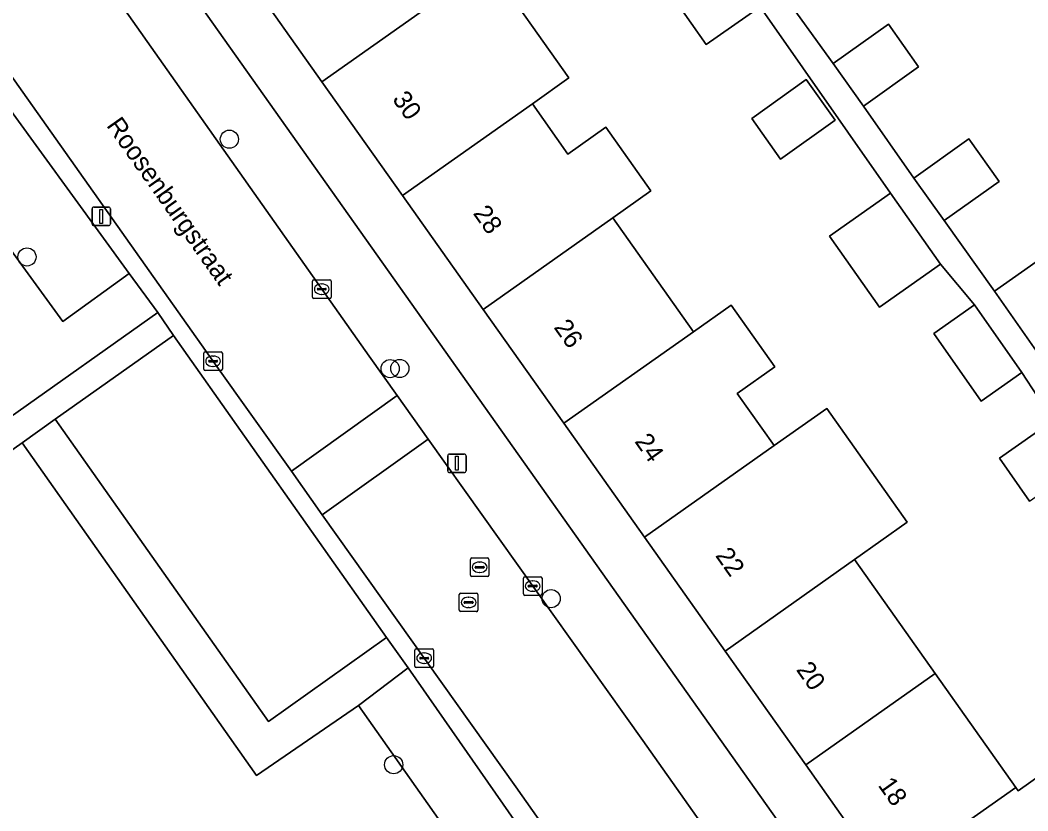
# Model space of a CAD drawing. Extents: x 159352 to 160617, y 385888 to 387323.
# Drawn here: x 160312.6 to 160366.8, y 386674 to 386716.6 of the extents above; entities that cross this region are included whole.
import ezdxf

# ---------------------------------------------------------------- set-up
doc = ezdxf.new("R2010")
doc.units = 0
for name, color, linetype in [('IMGEO_Boom', 7, 'Continuous'), ('IMGEO_Erf', 7, 'Continuous'), ('IMGEO_Groenvoorziening', 7, 'Continuous'), ('IMGEO_Haag', 7, 'Continuous'), ('IMGEO_Kolk', 7, 'Continuous'), ('IMGEO_Lichtmast', 7, 'Continuous'), ('IMGEO_Openbare_ruimte_label', 7, 'Continuous'), ('IMGEO_Pand', 7, 'Continuous'), ('IMGEO_Pand_nummerreeks', 7, 'Continuous'), ('IMGEO_Rijbaan_lokaal_open', 7, 'Continuous'), ('IMGEO_Rioolput', 7, 'Continuous'), ('IMGEO_Voetpad_halfverhard', 7, 'Continuous'), ('IMGEO_Voetpad_open', 7, 'Continuous')]:
    doc.layers.add(name, color=color, linetype=linetype)

msp = doc.modelspace()

# ---------------------------------------------------------------- linework, layer by layer
at = {"layer": 'IMGEO_Boom'}
for centre in [(160323.821, 386710.219), (160312.919, 386703.878), (160332.48, 386697.864), (160332.998, 386697.87), (160341.148, 386685.472), (160332.67, 386676.526)]:
    msp.add_circle(centre, 0.489, dxfattribs=at)
at = {"layer": 'IMGEO_Erf'}
for points in [[(160363.911, 386750), (160350.494, 386740.541), (160345.018, 386736.68), (160346.65, 386734.388), (160343.683, 386732.275), (160347.667, 386726.646), (160350.634, 386728.759), (160352.266, 386726.467), (160349.299, 386724.354), (160349.808, 386723.466), (160352.699, 386725.508), (160354.826, 386722.496), (160356.367, 386720.314), (160353.476, 386718.272), (160356.341, 386714.3), (160359.308, 386716.413), (160360.94, 386714.121), (160357.973, 386712.008), (160360.679, 386708.126), (160363.646, 386710.239), (160365.278, 386707.947), (160362.311, 386705.834), (160365.022, 386702.043), (160368.719, 386704.637)], [(160367.882, 386658.113), (160363.54, 386664.247), (160359.198, 386670.381), (160354.856, 386676.515), (160350.515, 386682.648), (160346.173, 386688.783), (160341.831, 386694.916), (160337.489, 386701.05), (160333.147, 386707.184), (160328.806, 386713.318), (160324.578, 386719.29), (160324.04, 386718.91), (160323.84, 386719.193), (160324.379, 386719.574), (160323.266, 386721.151), (160323.004, 386721.089)], [(160337.771, 386719.655), (160342.11, 386713.518), (160340.139, 386712.125), (160342.051, 386709.42), (160344.098, 386710.867), (160346.524, 386707.435), (160344.477, 386705.988), (160348.814, 386699.852), (160350.846, 386701.288), (160353.199, 386697.958), (160351.167, 386696.522), (160353.152, 386693.715), (160355.989, 386695.72), (160360.327, 386689.583), (160357.49, 386687.578), (160361.827, 386681.441), (160366.165, 386675.305), (160366.295, 386675.121), (160368.342, 386676.568)], [(160322.348, 386717.284), (160363.679, 386658.934)], [(160366.912, 386690.725), (160365.292, 386693.04), (160368.193, 386695.07), (160366.504, 386697.658), (160364.309, 386696.117), (160361.758, 386699.753), (160363.953, 386701.294), (160362.115, 386703.487), (160358.832, 386701.179), (160356.144, 386705.004), (160359.427, 386707.312), (160352.405, 386717.343), (160349.504, 386715.313), (160347.884, 386717.628)]]:
    msp.add_lwpolyline(points, dxfattribs=at)
msp.add_lwpolyline([(160356.45, 386711.243), (160353.509, 386709.148), (160351.949, 386711.339), (160354.89, 386713.433)], close=True, dxfattribs=at)
at = {"layer": 'IMGEO_Groenvoorziening'}
msp.add_lwpolyline([(160306.622, 386714.169), (160305.468, 386713.288), (160314.849, 386700.394), (160318.422, 386702.993), (160310.639, 386713.69)], dxfattribs=at)
for points in [[(160319.961, 386700.878), (160318.422, 386702.993), (160314.849, 386700.394), (160305.468, 386713.288), (160293.249, 386703.956), (160295.77, 386700.653), (160297.025, 386699.009), (160290.722, 386694.196), (160297.633, 386685.195), (160310.807, 386694.387), (160312.023, 386695.25)], [(160332.291, 386683.376), (160320.821, 386699.652), (160314.445, 386695.137), (160325.92, 386678.851)], [(160332.291, 386683.376), (160325.92, 386678.851), (160314.445, 386695.137), (160312.656, 386693.871), (160325.285, 386675.947), (160330.767, 386679.723), (160333.443, 386681.741)], [(160342.032, 386669.433), (160339.348, 386667.542), (160330.767, 386679.723), (160325.285, 386675.947), (160312.656, 386693.871), (160304.057, 386687.784), (160290.51, 386678.189), (160293.804, 386673.91), (160296.222, 386675.772), (160303.901, 386665.103), (160307.748, 386668.055), (160321.615, 386649.982), (160344.407, 386666.176)], [(160342.032, 386669.433), (160333.443, 386681.741), (160330.767, 386679.723), (160339.348, 386667.542)]]:
    msp.add_lwpolyline(points, close=True, dxfattribs=at)
at = {"layer": 'IMGEO_Haag'}
msp.add_lwpolyline([(160332.291, 386683.376), (160325.92, 386678.851), (160314.445, 386695.137), (160312.656, 386693.871), (160325.285, 386675.947), (160330.767, 386679.723), (160333.443, 386681.741)], close=True, dxfattribs=at)
at = {"layer": 'IMGEO_Kolk'}
for p, q in [((160328.297, 386701.716), (160328.297, 386702.568)), ((160328.372, 386702.642), (160329.224, 386702.642)), ((160329.298, 386702.568), (160329.298, 386701.716)), ((160328.556, 386702.136), (160328.556, 386702.148)), ((160328.994, 386702.099), (160328.596, 386702.099)), ((160328.599, 386702.185), (160328.997, 386702.185)), ((160328.785, 386702.422), (160328.81, 386702.422)), ((160329.04, 386702.148), (160329.04, 386702.136)), ((160329.224, 386701.642), (160328.372, 386701.642)), ((160328.808, 386701.862), (160328.783, 386701.862)), ((160322.445, 386697.836), (160322.445, 386698.688)), ((160322.52, 386698.762), (160323.372, 386698.762)), ((160323.446, 386698.688), (160323.446, 386697.836)), ((160322.704, 386698.256), (160322.704, 386698.268)), ((160323.142, 386698.219), (160322.744, 386698.219)), ((160322.747, 386698.305), (160323.145, 386698.305)), ((160322.933, 386698.542), (160322.958, 386698.542)), ((160323.188, 386698.268), (160323.188, 386698.256)), ((160323.372, 386697.762), (160322.52, 386697.762)), ((160322.956, 386697.982), (160322.931, 386697.982)), ((160339.658, 386685.724), (160339.658, 386686.576)), ((160339.733, 386686.65), (160340.585, 386686.65)), ((160339.96, 386686.193), (160340.358, 386686.193)), ((160340.146, 386686.43), (160340.171, 386686.43)), ((160340.659, 386686.576), (160340.659, 386685.724)), ((160340.585, 386685.65), (160339.733, 386685.65)), ((160339.917, 386686.144), (160339.917, 386686.156)), ((160340.355, 386686.107), (160339.957, 386686.107)), ((160340.169, 386685.87), (160340.144, 386685.87)), ((160340.401, 386686.156), (160340.401, 386686.144)), ((160333.811, 386681.84), (160333.811, 386682.692)), ((160333.886, 386682.766), (160334.738, 386682.766)), ((160334.299, 386682.546), (160334.324, 386682.546)), ((160334.812, 386682.692), (160334.812, 386681.84)), ((160334.07, 386682.26), (160334.07, 386682.272)), ((160334.508, 386682.223), (160334.11, 386682.223)), ((160334.113, 386682.309), (160334.511, 386682.309)), ((160334.322, 386681.986), (160334.297, 386681.986)), ((160334.554, 386682.272), (160334.554, 386682.26)), ((160334.738, 386681.766), (160333.886, 386681.766))]:
    msp.add_line(p, q, dxfattribs=at)
for points in [[(160328.297, 386701.716), (160328.297, 386702.568)], [(160328.372, 386702.642), (160329.224, 386702.642)], [(160329.298, 386702.568), (160329.298, 386701.716)], [(160329.224, 386701.642), (160328.372, 386701.642)], [(160322.445, 386697.836), (160322.445, 386698.688)], [(160322.52, 386698.762), (160323.372, 386698.762)], [(160323.446, 386698.688), (160323.446, 386697.836)], [(160323.372, 386697.762), (160322.52, 386697.762)], [(160339.658, 386685.724), (160339.658, 386686.576)], [(160339.733, 386686.65), (160340.585, 386686.65)], [(160340.659, 386686.576), (160340.659, 386685.724)], [(160340.585, 386685.65), (160339.733, 386685.65)], [(160333.811, 386681.84), (160333.811, 386682.692)], [(160333.886, 386682.766), (160334.738, 386682.766)], [(160334.812, 386682.692), (160334.812, 386681.84)], [(160334.738, 386681.766), (160333.886, 386681.766)]]:
    msp.add_lwpolyline(points, dxfattribs=at)
for centre, radius, start, end in [((160328.374, 386702.566), 0.0765, 91.552, 178.448), ((160328.374, 386702.566), 0.0765, 91.552, 178.448), ((160329.222, 386702.566), 0.0765, 1.552, 88.448), ((160329.222, 386702.566), 0.0765, 1.552, 88.448), ((160328.596, 386702.145), 0.0403, 85.8775, 175.7526), ((160328.593, 386702.135), 0.0366, 178.938, 274.7102), ((160328.997, 386702.142), 0.043, 264.8664, 352.4533), ((160329.001, 386702.147), 0.0386, 1.7309, 96.639), ((160328.374, 386701.718), 0.0765, 181.552, 268.448), ((160328.374, 386701.718), 0.0765, 181.552, 268.448), ((160329.222, 386701.718), 0.0765, 271.552, 358.448), ((160329.222, 386701.718), 0.0765, 271.552, 358.448), ((160322.522, 386698.686), 0.0765, 91.552, 178.448), ((160322.522, 386698.686), 0.0765, 91.552, 178.448), ((160323.37, 386698.686), 0.0765, 1.552, 88.448), ((160323.37, 386698.686), 0.0765, 1.552, 88.448), ((160322.744, 386698.265), 0.0403, 85.8775, 175.7526), ((160322.741, 386698.255), 0.0366, 178.938, 274.7102), ((160323.145, 386698.262), 0.043, 264.8664, 352.4533), ((160323.149, 386698.267), 0.0386, 1.7309, 96.639), ((160322.522, 386697.838), 0.0765, 181.552, 268.448), ((160322.522, 386697.838), 0.0765, 181.552, 268.448), ((160323.37, 386697.838), 0.0765, 271.552, 358.448), ((160323.37, 386697.838), 0.0765, 271.552, 358.448), ((160339.735, 386686.574), 0.0765, 91.552, 178.448), ((160339.735, 386686.574), 0.0765, 91.552, 178.448), ((160339.957, 386686.153), 0.0403, 85.8775, 175.7526), ((160340.362, 386686.155), 0.0386, 1.7309, 96.639), ((160340.583, 386686.574), 0.0765, 1.552, 88.448), ((160340.583, 386686.574), 0.0765, 1.552, 88.448), ((160339.735, 386685.726), 0.0765, 181.552, 268.448), ((160339.735, 386685.726), 0.0765, 181.552, 268.448), ((160339.954, 386686.143), 0.0366, 178.938, 274.7102), ((160340.358, 386686.15), 0.043, 264.8664, 352.4533), ((160340.583, 386685.726), 0.0765, 271.552, 358.448), ((160340.583, 386685.726), 0.0765, 271.552, 358.448), ((160333.888, 386682.69), 0.0765, 91.552, 178.448), ((160333.888, 386682.69), 0.0765, 91.552, 178.448), ((160334.736, 386682.69), 0.0765, 1.552, 88.448), ((160334.736, 386682.69), 0.0765, 1.552, 88.448), ((160333.888, 386681.842), 0.0765, 181.552, 268.448), ((160333.888, 386681.842), 0.0765, 181.552, 268.448), ((160334.11, 386682.269), 0.0403, 85.8775, 175.7526), ((160334.107, 386682.259), 0.0366, 178.938, 274.7102), ((160334.511, 386682.266), 0.043, 264.8664, 352.4533), ((160334.515, 386682.271), 0.0386, 1.7309, 96.639), ((160334.736, 386681.842), 0.0765, 271.552, 358.448), ((160334.736, 386681.842), 0.0765, 271.552, 358.448)]:
    msp.add_arc(centre, radius, start, end, dxfattribs=at)
for centre, major_axis, ratio, start_param, end_param in [((160328.784, 386702.142), (-0.387, 0.002), 0.722429, 4.712389, 7.853982), ((160328.809, 386702.142), (-0.39, 0.002), 0.717154, 1.570796, 4.712389), ((160322.932, 386698.262), (-0.387, 0.002), 0.722429, 4.712389, 7.853982), ((160322.957, 386698.262), (-0.39, 0.002), 0.717154, 1.570796, 4.712389), ((160340.145, 386686.15), (-0.387, 0.002), 0.722429, 4.712389, 7.853982), ((160340.17, 386686.15), (-0.39, 0.002), 0.717154, 1.570796, 4.712389), ((160334.298, 386682.266), (-0.387, 0.002), 0.722429, 4.712389, 7.853982), ((160334.323, 386682.266), (-0.39, 0.002), 0.717154, 1.570796, 4.712389)]:
    msp.add_ellipse(centre, major_axis=major_axis, ratio=ratio, start_param=start_param, end_param=end_param, dxfattribs=at)
at = {"layer": 'IMGEO_Lichtmast'}
for p, q in [((160316.427, 386705.663), (160316.427, 386706.463)), ((160316.427, 386706.463), (160316.427, 386705.663)), ((160316.527, 386706.563), (160317.317, 386706.563)), ((160317.317, 386706.563), (160316.527, 386706.563)), ((160317.417, 386706.463), (160317.417, 386705.663)), ((160317.417, 386705.663), (160317.417, 386706.463)), ((160317.317, 386705.563), (160316.527, 386705.563)), ((160316.527, 386705.563), (160317.317, 386705.563)), ((160335.678, 386693.263), (160336.468, 386693.263)), ((160336.468, 386693.263), (160335.678, 386693.263)), ((160335.578, 386692.363), (160335.578, 386693.163)), ((160335.578, 386693.163), (160335.578, 386692.363)), ((160336.568, 386693.163), (160336.568, 386692.363)), ((160336.568, 386692.363), (160336.568, 386693.163)), ((160336.468, 386692.263), (160335.678, 386692.263)), ((160335.678, 386692.263), (160336.468, 386692.263))]:
    msp.add_line(p, q, dxfattribs=at)
for points in [[(160316.847, 386706.438), (160316.997, 386706.438), (160316.997, 386705.688), (160316.847, 386705.688), (160316.847, 386706.438)], [(160335.998, 386693.138), (160336.148, 386693.138), (160336.148, 386692.388), (160335.998, 386692.388), (160335.998, 386693.138)]]:
    msp.add_lwpolyline(points, dxfattribs=at)
for centre, start, end in [((160316.527, 386706.463), 90, 180), ((160316.527, 386706.463), 90, 180), ((160317.317, 386706.463), 0, 90), ((160317.317, 386706.463), 360, 90), ((160316.527, 386705.663), 180, 270), ((160316.527, 386705.663), 180, 270), ((160317.317, 386705.663), 270, 0), ((160317.317, 386705.663), 270, 0), ((160335.678, 386693.163), 90, 180), ((160335.678, 386693.163), 90, 180), ((160336.468, 386693.163), 0, 90), ((160336.468, 386693.163), 360, 90), ((160335.678, 386692.363), 180, 270), ((160335.678, 386692.363), 180, 270), ((160336.468, 386692.363), 270, 0), ((160336.468, 386692.363), 270, 0)]:
    msp.add_arc(centre, 0.1, start, end, dxfattribs=at)
at = {"layer": 'IMGEO_Pand'}
for points in [[(160323.266, 386721.151), (160324.379, 386719.574), (160323.84, 386719.193), (160324.04, 386718.91), (160324.578, 386719.29), (160328.806, 386713.318), (160335.801, 386718.261), (160337.771, 386719.655), (160335.13, 386723.393), (160333.16, 386722), (160331.534, 386724.3), (160332.081, 386724.687), (160331.925, 386724.907), (160329.279, 386723.037), (160328.166, 386724.614)], [(160328.806, 386713.318), (160333.147, 386707.184), (160340.139, 386712.125), (160342.11, 386713.518), (160337.771, 386719.655), (160335.801, 386718.261)], [(160347.884, 386717.628), (160349.504, 386715.313), (160352.405, 386717.343), (160350.785, 386719.658)], [(160356.341, 386714.3), (160357.973, 386712.008), (160360.94, 386714.121), (160359.308, 386716.413)], [(160356.45, 386711.243), (160354.89, 386713.433), (160351.949, 386711.339), (160353.509, 386709.148)], [(160344.477, 386705.988), (160346.524, 386707.435), (160344.098, 386710.867), (160342.051, 386709.42), (160340.139, 386712.125), (160333.147, 386707.184), (160337.489, 386701.05)], [(160360.679, 386708.126), (160362.311, 386705.834), (160365.278, 386707.947), (160363.646, 386710.239)], [(160359.427, 386707.312), (160356.144, 386705.004), (160358.832, 386701.179), (160362.115, 386703.487)], [(160348.814, 386699.852), (160344.477, 386705.988), (160337.489, 386701.05), (160341.831, 386694.916)], [(160368.719, 386704.637), (160365.022, 386702.043), (160367.29, 386698.811), (160370.987, 386701.405)], [(160353.152, 386693.715), (160351.167, 386696.522), (160353.199, 386697.958), (160350.846, 386701.288), (160348.814, 386699.852), (160341.831, 386694.916), (160346.173, 386688.783)], [(160363.953, 386701.294), (160361.758, 386699.753), (160364.309, 386696.117), (160366.504, 386697.658)], [(160346.173, 386688.783), (160350.515, 386682.648), (160357.49, 386687.578), (160360.327, 386689.583), (160355.989, 386695.72), (160353.152, 386693.715)], [(160365.292, 386693.04), (160366.912, 386690.725), (160369.813, 386692.755), (160368.193, 386695.07)], [(160361.827, 386681.441), (160357.49, 386687.578), (160350.515, 386682.648), (160354.856, 386676.515)], [(160354.856, 386676.515), (160359.198, 386670.381), (160366.165, 386675.305), (160361.827, 386681.441)], [(160368.342, 386676.568), (160366.295, 386675.121), (160366.165, 386675.305), (160359.198, 386670.381), (160363.54, 386664.247), (160370.502, 386669.168), (160373.585, 386671.347), (160369.935, 386676.511), (160368.899, 386675.779)]]:
    msp.add_lwpolyline(points, close=True, dxfattribs=at)
at = {"layer": 'IMGEO_Rijbaan_lokaal_open'}
for points in [[(160288.226, 386759.661), (160284.107, 386765.19), (160283.424, 386766.215), (160277.936, 386762.205), (160278.11, 386761.986), (160279.96, 386759.37), (160285.853, 386750.987), (160286.543, 386750), (160299.541, 386731.404), (160301.345, 386728.823), (160301.387, 386728.82), (160311.958, 386713.845), (160311.955, 386713.801), (160323.063, 386698.098), (160327.161, 386692.331), (160332.85, 386696.413), (160331.345, 386698.526), (160314.492, 386722.44), (160295.1, 386750), (160293.116, 386752.82)], [(160334.519, 386694.069), (160332.85, 386696.413), (160327.161, 386692.331), (160328.825, 386689.989)], [(160346.086, 386677.825), (160334.519, 386694.069), (160328.825, 386689.989), (160339.242, 386675.329), (160354.211, 386654.079), (160360.105, 386657.982)]]:
    msp.add_lwpolyline(points, close=True, dxfattribs=at)
at = {"layer": 'IMGEO_Rioolput'}
for p, q in [((160336.8, 386686.737), (160336.8, 386687.589)), ((160336.875, 386687.663), (160337.727, 386687.663)), ((160337.288, 386687.443), (160337.313, 386687.443)), ((160337.801, 386687.589), (160337.801, 386686.737)), ((160337.059, 386687.157), (160337.059, 386687.169)), ((160337.497, 386687.12), (160337.099, 386687.12)), ((160337.102, 386687.206), (160337.5, 386687.206)), ((160337.311, 386686.883), (160337.286, 386686.883)), ((160337.543, 386687.169), (160337.543, 386687.157)), ((160337.727, 386686.663), (160336.875, 386686.663)), ((160336.201, 386684.845), (160336.201, 386685.697)), ((160336.276, 386685.771), (160337.128, 386685.771)), ((160337.202, 386685.697), (160337.202, 386684.845)), ((160336.46, 386685.265), (160336.46, 386685.277)), ((160336.898, 386685.228), (160336.5, 386685.228)), ((160336.503, 386685.314), (160336.901, 386685.314)), ((160336.689, 386685.551), (160336.714, 386685.551)), ((160336.944, 386685.277), (160336.944, 386685.265)), ((160337.128, 386684.771), (160336.276, 386684.771)), ((160336.712, 386684.991), (160336.687, 386684.991))]:
    msp.add_line(p, q, dxfattribs=at)
for points in [[(160336.8, 386686.737), (160336.8, 386687.589)], [(160336.875, 386687.663), (160337.727, 386687.663)], [(160337.801, 386687.589), (160337.801, 386686.737)], [(160337.727, 386686.663), (160336.875, 386686.663)], [(160336.201, 386684.845), (160336.201, 386685.697)], [(160336.276, 386685.771), (160337.128, 386685.771)], [(160337.202, 386685.697), (160337.202, 386684.845)], [(160337.128, 386684.771), (160336.276, 386684.771)]]:
    msp.add_lwpolyline(points, dxfattribs=at)
for centre, radius, start, end in [((160336.877, 386687.587), 0.0765, 91.552, 178.448), ((160336.877, 386687.587), 0.0765, 91.552, 178.448), ((160337.725, 386687.587), 0.0765, 1.552, 88.448), ((160337.725, 386687.587), 0.0765, 1.552, 88.448), ((160336.877, 386686.739), 0.0765, 181.552, 268.448), ((160336.877, 386686.739), 0.0765, 181.552, 268.448), ((160337.099, 386687.166), 0.0403, 85.8775, 175.7526), ((160337.096, 386687.156), 0.0366, 178.938, 274.7102), ((160337.5, 386687.163), 0.043, 264.8664, 352.4533), ((160337.504, 386687.168), 0.0386, 1.7309, 96.639), ((160337.725, 386686.739), 0.0765, 271.552, 358.448), ((160337.725, 386686.739), 0.0765, 271.552, 358.448), ((160336.278, 386685.695), 0.0765, 91.552, 178.448), ((160336.278, 386685.695), 0.0765, 91.552, 178.448), ((160337.126, 386685.695), 0.0765, 1.552, 88.448), ((160337.126, 386685.695), 0.0765, 1.552, 88.448), ((160336.5, 386685.274), 0.0403, 85.8775, 175.7526), ((160336.497, 386685.264), 0.0366, 178.938, 274.7102), ((160336.901, 386685.271), 0.043, 264.8664, 352.4533), ((160336.905, 386685.276), 0.0386, 1.7309, 96.639), ((160336.278, 386684.847), 0.0765, 181.552, 268.448), ((160336.278, 386684.847), 0.0765, 181.552, 268.448), ((160337.126, 386684.847), 0.0765, 271.552, 358.448), ((160337.126, 386684.847), 0.0765, 271.552, 358.448)]:
    msp.add_arc(centre, radius, start, end, dxfattribs=at)
for centre, major_axis, ratio, start_param, end_param in [((160337.287, 386687.163), (-0.387, 0.002), 0.722429, 4.712389, 7.853982), ((160337.312, 386687.163), (-0.39, 0.002), 0.717154, 1.570796, 4.712389), ((160336.688, 386685.271), (-0.387, 0.002), 0.722429, 4.712389, 7.853982), ((160336.713, 386685.271), (-0.39, 0.002), 0.717154, 1.570796, 4.712389)]:
    msp.add_ellipse(centre, major_axis=major_axis, ratio=ratio, start_param=start_param, end_param=end_param, dxfattribs=at)
at = {"layer": 'IMGEO_Voetpad_halfverhard'}
msp.add_lwpolyline([(160320.821, 386699.652), (160319.961, 386700.878), (160312.023, 386695.25), (160310.807, 386694.387), (160297.633, 386685.195), (160293.349, 386682.206), (160289.49, 386679.514), (160290.51, 386678.189), (160304.057, 386687.784), (160312.656, 386693.871), (160314.445, 386695.137)], close=True, dxfattribs=at)
at = {"layer": 'IMGEO_Voetpad_open'}
for points in [[(160317.73, 386723.891), (160299.368, 386750), (160291.391, 386761.343), (160291.382, 386761.345), (160287.118, 386767.289), (160287.112, 386767.312), (160285.83, 386769.136), (160282.653, 386767.317), (160283.424, 386766.215), (160284.107, 386765.19), (160288.226, 386759.661), (160293.116, 386752.82), (160295.1, 386750), (160314.492, 386722.44), (160331.345, 386698.526), (160332.85, 386696.413), (160334.519, 386694.069), (160346.086, 386677.825), (160360.105, 386657.982), (160360.638, 386657.228)], [(160367.29, 386698.811), (160365.022, 386702.043), (160362.311, 386705.834), (160360.679, 386708.126), (160357.973, 386712.008), (160356.341, 386714.3), (160353.476, 386718.272), (160351.935, 386720.454), (160349.808, 386723.466), (160349.299, 386724.354), (160347.667, 386726.646), (160343.683, 386732.275), (160342.051, 386734.567), (160340.725, 386733.654), (160342.345, 386731.339), (160346.446, 386725.795), (160348.066, 386723.48), (160350.785, 386719.658), (160352.405, 386717.343), (160359.427, 386707.312), (160362.115, 386703.487), (160363.953, 386701.294), (160366.504, 386697.658), (160368.193, 386695.07)], [(160363.679, 386658.934), (160322.348, 386717.284), (160322.324, 386717.28), (160317.727, 386723.866), (160317.73, 386723.891)], [(160310.639, 386713.69), (160318.422, 386702.993), (160319.961, 386700.878), (160320.821, 386699.652), (160332.291, 386683.376), (160333.443, 386681.741), (160342.032, 386669.433), (160344.407, 386666.176), (160345.377, 386664.799), (160353.346, 386653.506)], [(160354.351, 386653.88), (160354.211, 386654.079), (160339.242, 386675.329), (160328.825, 386689.989), (160327.161, 386692.331), (160323.063, 386698.098), (160311.955, 386713.801)]]:
    msp.add_lwpolyline(points, dxfattribs=at)

# ---------------------------------------------------------------- texts
at = {"layer": 'IMGEO_Openbare_ruimte_label'}
msp.add_text('Roosenburgstraat', height=1, rotation=305.1845, dxfattribs=at).set_placement((160317.169, 386710.957))
at = {"layer": 'IMGEO_Pand_nummerreeks'}
for s, p in [('30', (160332.562, 386712.372)), ('28', (160336.913, 386706.226)), ('26', (160341.261, 386700.082)), ('24', (160345.612, 386693.936)), ('22', (160349.96, 386687.792)), ('20', (160354.315, 386681.641)), ('18', (160358.718, 386675.42))]:
    msp.add_text(s, height=1, rotation=305.2928, dxfattribs=at).set_placement(p)

doc.saveas('drawing.dxf')
